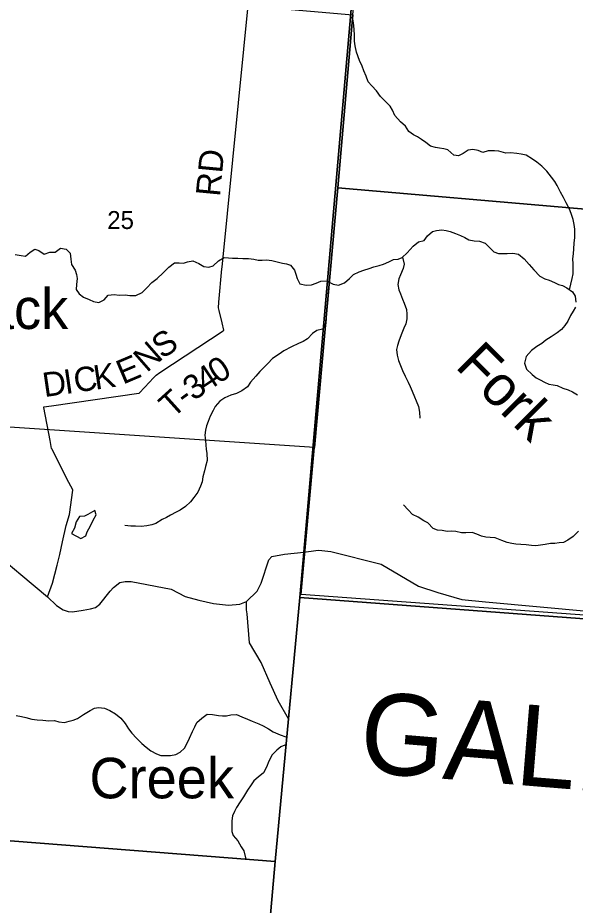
# Model space of a CAD drawing. Extents: x 1715311 to 2083412, y 146837 to 553079.
# Drawn here: x 1943778 to 1950657, y 307028 to 317977 of the extents above; entities that cross this region are included whole.
import ezdxf

# ---------------------------------------------------------------- set-up
doc = ezdxf.new("R2010")
doc.units = 0
for name, color, linetype in [('GM_X_Adjacent_County', 7, 'Continuous'), ('GM_X_Adjacent_County_Text', 7, 'Continuous'), ('GM_X_County', 7, 'Continuous'), ('GM_X_County_Road', 7, 'Continuous'), ('GM_X_Major_River', 7, 'Continuous'), ('GM_X_Major_River_Text', 7, 'Continuous'), ('GM_X_Minor_Lake', 7, 'Continuous'), ('GM_X_Minor_River', 7, 'Continuous'), ('GM_X_Minor_River_Text', 7, 'Continuous'), ('GM_X_Section', 7, 'Continuous'), ('GM_X_Section_Text', 7, 'Continuous'), ('GM_X_Township', 7, 'Continuous'), ('GM_X_Township_Road', 7, 'Continuous'), ('GM_X_Township_Road_Text', 7, 'Continuous'), ('GM_X_Township_ROW', 7, 'Continuous')]:
    doc.layers.add(name, color=color, linetype=linetype)

msp = doc.modelspace()

# ---------------------------------------------------------------- linework, layer by layer
at = {"layer": 'GM_X_Adjacent_County'}
for points in [[(1946499, 302372), (1946953, 307566), (1947119, 309329), (1947259, 310824), (1951372, 310518), (1954993, 310242), (1956742, 310075), (1958100, 309945), (1959932, 309778), (1962033, 309585), (1968500, 308993)], [(1923726, 285166), (1924414, 292311), (1924469, 293153), (1924887, 299587), (1925256, 303586), (1925774, 309211), (1931071, 308772), (1932946, 308617), (1934622, 308532), (1940473, 308073), (1940781, 308049), (1946953, 307566), (1946499, 302372), (1946238, 299382), (1946067, 297426), (1944907, 283849)]]:
    msp.add_lwpolyline(points, dxfattribs=at)
at = {"layer": 'GM_X_County'}
msp.add_lwpolyline([(1968500, 308993), (1962033, 309585), (1959932, 309778), (1958100, 309945), (1956742, 310075), (1954993, 310242), (1951372, 310518), (1947259, 310824), (1947119, 309329), (1946953, 307566), (1940781, 308049)], dxfattribs=at)
at = {"layer": 'GM_X_County_Road'}
for points in [[(1943498, 311371), (1943817, 311110), (1944145, 310832), (1944256, 310726), (1944338, 310674), (1944400, 310653), (1944452, 310647), (1944587, 310667), (1944674, 310683), (1944737, 310703), (1944790, 310742), (1944918, 310904), (1944958, 310948), (1945037, 311011), (1945102, 311023), (1945177, 311023), (1945673, 310926), (1945843, 310839), (1946011, 310792), (1946192, 310752), (1946380, 310732), (1946518, 310743), (1946600, 310775), (1946734, 310903), (1946783, 311003), (1946876, 311289), (1946914, 311329), (1947071, 311361), (1947308, 311383), (1947457, 311404)], [(1947457, 311404), (1947493, 311409), (1947643, 311394), (1948264, 311234), (1948724, 310964), (1948961, 310886), (1949257, 310800), (1949549, 310771), (1950852, 310651)]]:
    msp.add_lwpolyline(points, dxfattribs=at)
at = {"layer": 'GM_X_Major_River'}
for points in [[(1943747, 315057), (1943821, 315043), (1943873, 315037), (1943933, 315083), (1943989, 315122), (1944039, 315104), (1944105, 315062), (1944175, 315084), (1944239, 315086), (1944305, 315134), (1944375, 315124), (1944425, 315072), (1944433, 314998), (1944443, 314932), (1944485, 314861), (1944505, 314811), (1944513, 314761), (1944503, 314687), (1944498, 314625), (1944536, 314569), (1944590, 314531), (1944658, 314501), (1944714, 314477), (1944780, 314463), (1944844, 314499), (1944894, 314553), (1944966, 314563), (1945028, 314553), (1945102, 314557), (1945162, 314551), (1945234, 314551), (1945312, 314586), (1945372, 314646), (1945434, 314710), (1945498, 314760), (1945574, 314830), (1945642, 314902), (1945714, 314952), (1945768, 314954), (1945822, 314951), (1945872, 314967), (1945938, 314977), (1946013, 314945), (1946073, 314907), (1946137, 314901), (1946191, 314917), (1946255, 314979), (1946327, 315019), (1946379, 315017), (1946429, 315011), (1946493, 315009), (1946555, 315007), (1946627, 315005), (1946693, 314997), (1946745, 314987), (1946795, 314987), (1946849, 314989), (1946913, 314983), (1946995, 314961), (1947045, 314949), (1947095, 314943), (1947145, 314925), (1947195, 314863), (1947208, 314813), (1947224, 314761), (1947260, 314695), (1947336, 314677), (1947404, 314683), (1947460, 314703), (1947520, 314727), (1947590, 314733), (1947672, 314689), (1947734, 314679), (1947808, 314706), (1947872, 314760), (1947922, 314808), (1947992, 314842), (1948048, 314864), (1948114, 314884), (1948172, 314904), (1948238, 314922), (1948292, 314938), (1948356, 314964), (1948416, 314993), (1948472, 314999), (1948522, 315019), (1948584, 315077), (1948656, 315157), (1948724, 315213), (1948794, 315231), (1948834, 315285), (1948896, 315338), (1948946, 315354), (1949012, 315360), (1949065, 315352), (1949115, 315338)], [(1949115, 315338), (1949181, 315316), (1949241, 315292), (1949293, 315266), (1949345, 315238), (1949411, 315226), (1949477, 315220), (1949547, 315196), (1949605, 315138), (1949651, 315088), (1949711, 315068), (1949765, 315070), (1949819, 315068), (1949889, 315072), (1949957, 315060), (1950027, 315004), (1950087, 314934), (1950147, 314866), (1950222, 314790), (1950280, 314754), (1950336, 314738), (1950400, 314712), (1950452, 314688), (1950502, 314672), (1950554, 314646), (1950622, 314594), (1950656, 314544), (1950664, 314468)], [(1950662, 314408), (1950630, 314357), (1950600, 314303), (1950564, 314235), (1950530, 314181), (1950488, 314129), (1950434, 314091), (1950362, 314041), (1950296, 313998), (1950244, 313960), (1950182, 313920), (1950116, 313872), (1950050, 313796), (1950030, 313716), (1950054, 313642), (1950126, 313574), (1950176, 313536), (1950226, 313508), (1950278, 313480), (1950330, 313458), (1950386, 313448), (1950436, 313440), (1950503, 313408), (1950571, 313388), (1950625, 313362), (1950687, 313326)]]:
    msp.add_lwpolyline(points, dxfattribs=at)
at = {"layer": 'GM_X_Minor_Lake'}
for points in [[(1944441, 311616), (1944557, 311552), (1944619, 311586), (1944633, 311636), (1944677, 311710), (1944709, 311778), (1944745, 311846), (1944731, 311900), (1944643, 311849)], [(1944643, 311849), (1944603, 311830), (1944541, 311826), (1944497, 311758), (1944479, 311680), (1944441, 311616)]]:
    msp.add_lwpolyline(points, dxfattribs=at)
at = {"layer": 'GM_X_Minor_River'}
for points in [[(1950586, 314621), (1950602, 314690), (1950620, 314762), (1950630, 314816), (1950632, 314870), (1950630, 314946), (1950626, 314999), (1950634, 315067), (1950638, 315121), (1950644, 315199), (1950652, 315261), (1950654, 315315), (1950654, 315369), (1950643, 315427), (1950631, 315489), (1950607, 315560), (1950585, 315614), (1950545, 315692), (1950511, 315760), (1950475, 315826), (1950433, 315906), (1950407, 315958), (1950365, 316012), (1950305, 316086), (1950243, 316146), (1950185, 316196), (1950131, 316234), (1950053, 316282), (1949989, 316294), (1949935, 316304), (1949860, 316310), (1949800, 316306), (1949714, 316332), (1949660, 316336), (1949582, 316336), (1949516, 316316), (1949458, 316338), (1949394, 316350), (1949338, 316342), (1949276, 316304), (1949216, 316274), (1949158, 316282), (1949086, 316348), (1949034, 316358), (1948984, 316366), (1948932, 316377), (1948870, 316393), (1948814, 316437), (1948762, 316476), (1948712, 316506), (1948662, 316534), (1948602, 316574), (1948563, 316640), (1948499, 316692), (1948433, 316770), (1948401, 316836), (1948375, 316886), (1948255, 317006), (1948205, 317074), (1948149, 317136), (1948103, 317186), (1948077, 317256), (1948049, 317324), (1948027, 317380), (1947997, 317449), (1947957, 317553), (1947940, 317631), (1947934, 317689), (1947932, 317767), (1947930, 317829), (1947924, 317881), (1947916, 317937), (1947900, 317987)], [(1948527, 315023), (1948546, 314939), (1948534, 314885), (1948500, 314806), (1948482, 314756), (1948470, 314688), (1948479, 314622), (1948499, 314570), (1948525, 314506), (1948547, 314454), (1948575, 314376), (1948581, 314322), (1948579, 314261), (1948565, 314199), (1948541, 314147), (1948509, 314065), (1948481, 313985), (1948463, 313935), (1948451, 313885), (1948459, 313815), (1948477, 313750), (1948499, 313688), (1948527, 313626), (1948559, 313556), (1948597, 313480), (1948621, 313428), (1948647, 313370), (1948675, 313302), (1948695, 313250), (1948725, 313180), (1948736, 313110), (1948740, 313039)], [(1947624, 314715), (1947610, 314613), (1947606, 314561), (1947604, 314489), (1947598, 314439), (1947588, 314387), (1947588, 314335), (1947582, 314269), (1947580, 314203), (1947538, 314136), (1947470, 314118), (1947416, 314082), (1947354, 314014), (1947298, 313984), (1947244, 313958), (1947158, 313916), (1947062, 313868), (1947004, 313825), (1946922, 313775), (1946864, 313713), (1946814, 313663), (1946766, 313613), (1946714, 313555), (1946652, 313481), (1946612, 313422), (1946544, 313374), (1946476, 313342), (1946406, 313322), (1946334, 313286), (1946272, 313246), (1946214, 313180), (1946190, 313130), (1946152, 313061), (1946126, 312995), (1946108, 312943), (1946096, 312891), (1946088, 312829), (1946094, 312761), (1946098, 312705), (1946104, 312655), (1946112, 312603), (1946114, 312514), (1946094, 312440), (1946082, 312388), (1946062, 312314), (1946052, 312252), (1946032, 312198), (1946000, 312126), (1945950, 312058), (1945910, 312005), (1945850, 311947), (1945782, 311903), (1945732, 311877), (1945664, 311839), (1945612, 311813), (1945562, 311785), (1945484, 311739), (1945434, 311721), (1945370, 311708), (1945300, 311700), (1945232, 311706), (1945172, 311704), (1945100, 311714)], [(1950696, 311645), (1950632, 311579), (1950566, 311534), (1950512, 311502), (1950458, 311500), (1950404, 311490), (1950352, 311490), (1950285, 311478), (1950229, 311470), (1950173, 311464), (1950117, 311466), (1950053, 311474), (1949987, 311480), (1949925, 311482), (1949875, 311490), (1949819, 311504), (1949751, 311526), (1949671, 311560), (1949609, 311564), (1949553, 311570), (1949501, 311582), (1949443, 311604), (1949385, 311628), (1949309, 311623), (1949253, 311621), (1949183, 311637), (1949129, 311641), (1949075, 311639), (1949015, 311651), (1948956, 311657), (1948904, 311675), (1948838, 311745), (1948788, 311769), (1948720, 311817), (1948650, 311849), (1948594, 311907), (1948540, 311967)], [(1943758, 309367), (1943826, 309357), (1943878, 309343), (1943950, 309323), (1944016, 309317), (1944086, 309311), (1944160, 309303), (1944232, 309307), (1944286, 309291), (1944356, 309282), (1944412, 309300), (1944462, 309312), (1944516, 309332), (1944590, 309382), (1944671, 309432), (1944725, 309458), (1944775, 309466), (1944847, 309458), (1944913, 309432), (1944983, 309390), (1945049, 309336), (1945103, 309270), (1945145, 309204), (1945187, 309150), (1945245, 309090), (1945311, 309024), (1945361, 308978), (1945421, 308932), (1945489, 308894), (1945544, 308874), (1945608, 308874), (1945664, 308876), (1945730, 308888), (1945782, 308918), (1945836, 308966), (1945870, 309028), (1945898, 309090), (1945936, 309172), (1945962, 309231), (1945988, 309283), (1946050, 309337), (1946114, 309385), (1946182, 309383), (1946254, 309369), (1946304, 309365), (1946354, 309365), (1946406, 309379), (1946476, 309381), (1946544, 309353), (1946614, 309323), (1946670, 309297), (1946752, 309267), (1946806, 309241), (1946874, 309203), (1946928, 309169), (1947016, 309129), (1947087, 309107), (1947101, 309102)], [(1947093, 309012), (1947025, 308981), (1946975, 308941), (1946917, 308883), (1946875, 308807), (1946847, 308732), (1946809, 308662), (1946745, 308610), (1946691, 308564), (1946659, 308514), (1946613, 308446), (1946565, 308366), (1946523, 308303), (1946477, 308235), (1946453, 308185), (1946429, 308131), (1946421, 308071), (1946419, 308007), (1946421, 307939), (1946437, 307889), (1946493, 307823), (1946537, 307750), (1946567, 307700), (1946592, 307595)]]:
    msp.add_lwpolyline(points, dxfattribs=at)
at = {"layer": 'GM_X_Section'}
for points in [[(1948197, 321127), (1954106, 320629), (1953643, 315367), (1947727, 315880), (1947914, 318011)], [(1947914, 318011), (1947727, 315880), (1947441, 312674), (1942190, 313026), (1942687, 318471)], [(1947727, 315880), (1953643, 315367), (1954509, 315292), (1954096, 310365), (1947275, 310862), (1947441, 312674)]]:
    msp.add_lwpolyline(points, close=True, dxfattribs=at)
at = {"layer": 'GM_X_Township'}
for points in [[(1948157, 321107), (1947308, 311383), (1947259, 310824), (1947119, 309329), (1946953, 307566), (1940781, 308049)], [(1968500, 308993), (1962033, 309585), (1959932, 309778), (1958100, 309945), (1956742, 310075), (1954993, 310242), (1951372, 310518), (1947259, 310824), (1947308, 311383), (1948157, 321107)]]:
    msp.add_lwpolyline(points, dxfattribs=at)
at = {"layer": 'GM_X_Township_Road'}
for points in [[(1946300, 314899), (1946632, 318254), (1946627, 318304), (1946588, 318344), (1946524, 318406), (1946480, 318461), (1946449, 318517), (1946422, 318625), (1946355, 318847), (1946300, 318995), (1946254, 319107), (1946224, 319150), (1946180, 319204), (1946100, 319262), (1945823, 319461), (1945727, 319518), (1945665, 319567), (1945635, 319657)], [(1944145, 310832), (1944206, 311002), (1944265, 311224), (1944297, 311355), (1944329, 311511), (1944377, 311711), (1944418, 311848), (1944456, 312150), (1944457, 312153), (1944410, 312243), (1944197, 312659), (1944196, 312661), (1944177, 312761), (1944099, 313169), (1944098, 313177), (1944193, 313190), (1945273, 313347), (1945276, 313347), (1945345, 313420), (1945452, 313534), (1945485, 313568), (1945532, 313599), (1946311, 314116), (1946320, 314122), (1946299, 314212), (1946263, 314364), (1946254, 314399), (1946260, 314467), (1946298, 314881), (1946300, 314899)]]:
    msp.add_lwpolyline(points, dxfattribs=at)
at = {"layer": 'GM_X_Township_ROW'}
msp.add_lwpolyline([(1947119, 309329), (1946990, 309550), (1946892, 309769), (1946783, 310024), (1946637, 310267), (1946609, 310622), (1946600, 310673), (1946600, 310775)], dxfattribs=at)

# ---------------------------------------------------------------- texts
at = {"layer": 'GM_X_Adjacent_County_Text'}
msp.add_text('GALLIA COUNTY', height=1000, rotation=355.3064, dxfattribs=at).set_placement((1947973, 308675))
at = {"layer": 'GM_X_Major_River_Text'}
for s, height, rotation, p in [('Black', 500, 359.9982, (1942766, 314137)), ('Fork', 499.9, 314.9988, (1949163, 313667))]:
    msp.add_text(s, height=height, rotation=rotation, dxfattribs=at).set_placement(p)
at = {"layer": 'GM_X_Minor_River_Text'}
msp.add_text('Creek', height=500, rotation=0.0014, dxfattribs=at).set_placement((1944663, 308347))
at = {"layer": 'GM_X_Section_Text'}
msp.add_text('25', height=221, rotation=0, dxfattribs=at).set_placement((1944883, 315371))
at = {"layer": 'GM_X_Township_Road_Text'}
for s, rotation, p in [('RD', 84.5841, (1946273, 315764)), ('S', 33.9352, (1945561, 313760)), ('N', 41.2409, (1945371, 313592)), ('E', 22.9898, (1945076, 313449)), ('K', 8.5298, (1944736, 313387)), ('4', 33.8315, (1946099, 313349)), ('0', 33.6136, (1946252, 313452)), ('D', 8.2831, (1944107, 313296)), ('I', 8.2802, (1944368, 313334)), ('C', 8.2851, (1944490, 313352)), ('3', 34.6817, (1945948, 313244)), ('T', 42.0653, (1945690, 313027)), ('-', 36.2391, (1945850, 313173))]:
    msp.add_text(s, height=300, rotation=rotation, dxfattribs=at).set_placement(p)

doc.saveas('drawing.dxf')
